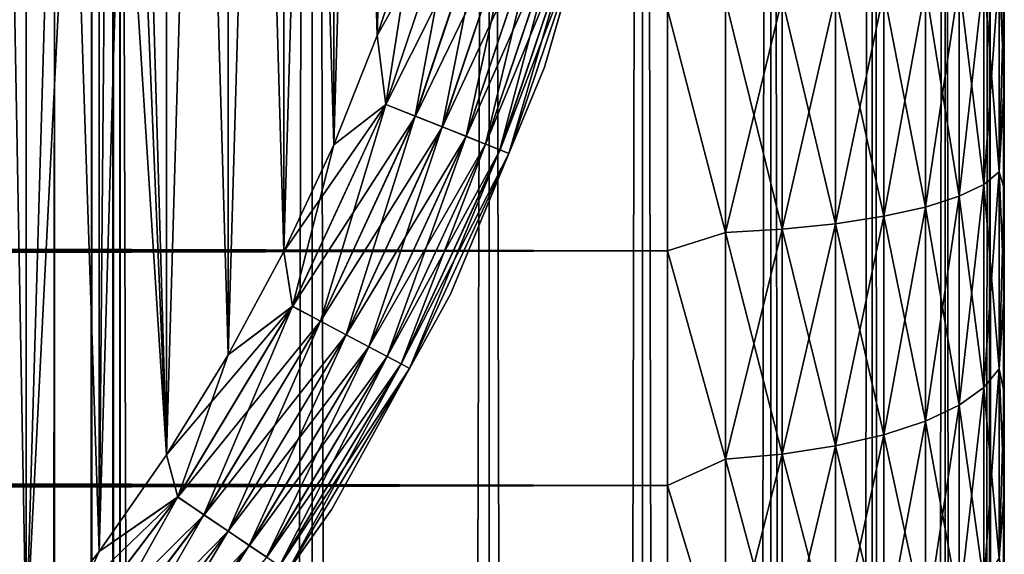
# Model space of a CAD drawing. Extents: x -265 to 265, y 0 to 427.
# Tile 252 of 267: x 259.15 to 265, y 392.82 to 395.99. Entities that reach past the tile are written whole.
import ezdxf

# ---------------------------------------------------------------- set-up
doc = ezdxf.new("R2010")
doc.units = 0
doc.header["$LTSCALE"] = 65.185185
for name, color, linetype in [('1', 7, 'CONTINUOUS'), ('4', 7, 'CONTINUOUS'), ('71', 7, 'CONTINUOUS'), ('72', 7, 'CONTINUOUS'), ('8', 7, 'CONTINUOUS'), ('81', 7, 'CONTINUOUS'), ('82', 7, 'CONTINUOUS'), ('86', 7, 'CONTINUOUS'), ('90', 7, 'CONTINUOUS'), ('94', 7, 'CONTINUOUS')]:
    doc.layers.add(name, color=color, linetype=linetype)

msp = doc.modelspace()

# ---------------------------------------------------------------- linework, layer by layer
at = {"layer": '1', "color": 7, "linetype": 'CONTINUOUS'}
for points in [[(265, 395.6074, 17.172), (265, 396.2345, 17.0765), (265, 395.6074, 37.828), (265, 395.6074, 17.172)], [(265, 395.6074, 37.828), (265, 396.2345, 17.0765), (265, 396.2345, 37.9235), (265, 395.6074, 37.828)], [(265, 394.9873, 17.3051), (265, 395.6074, 17.172), (265, 394.9873, 37.6949), (265, 394.9873, 17.3051)], [(265, 394.9873, 37.6949), (265, 395.6074, 17.172), (265, 395.6074, 37.828), (265, 394.9873, 37.6949)], [(265, 394.3763, 17.4754), (265, 394.9873, 17.3051), (265, 394.3763, 37.5246), (265, 394.3763, 17.4754)], [(265, 394.3763, 37.5246), (265, 394.9873, 17.3051), (265, 394.9873, 37.6949), (265, 394.3763, 37.5246)], [(265, 393.7767, 17.6823), (265, 394.3763, 17.4754), (265, 393.7767, 37.3177), (265, 393.7767, 17.6823)], [(265, 393.7767, 37.3177), (265, 394.3763, 17.4754), (265, 394.3763, 37.5246), (265, 393.7767, 37.3177)], [(265, 393.1907, 17.925), (265, 393.7767, 17.6823), (265, 393.1907, 37.075), (265, 393.1907, 17.925)], [(265, 393.1907, 37.075), (265, 393.7767, 17.6823), (265, 393.7767, 37.3177), (265, 393.1907, 37.075)], [(265, 392.6205, 18.2027), (265, 393.1907, 17.925), (265, 392.6205, 36.7973), (265, 392.6205, 18.2027)], [(265, 392.6205, 36.7973), (265, 393.1907, 17.925), (265, 393.1907, 37.075), (265, 392.6205, 36.7973)]]:
    msp.add_3dface(points, dxfattribs=at)
at = {"layer": '4', "color": 7, "linetype": 'CONTINUOUS'}
for points in [[(-263, 394.6173, 15.3369), (-263, 396.0488, 15.0845), (263, 394.6173, 15.3369), (-263, 394.6173, 15.3369)], [(263, 394.6173, 15.3369), (-263, 396.0488, 15.0845), (263, 396.0488, 15.0845), (263, 394.6173, 15.3369)], [(-263, 396.0488, 39.9155), (-263, 394.6173, 39.6631), (263, 396.0488, 39.9155), (-263, 396.0488, 39.9155)], [(263, 396.0488, 39.9155), (-263, 394.6173, 39.6631), (263, 394.6173, 39.6631), (263, 396.0488, 39.9155)], [(-263, 393.2247, 15.7538), (-263, 394.6173, 15.3369), (263, 393.2247, 15.7538), (-263, 393.2247, 15.7538)], [(263, 393.2247, 15.7538), (-263, 394.6173, 15.3369), (263, 394.6173, 15.3369), (263, 393.2247, 15.7538)], [(-263, 394.6173, 39.6631), (-263, 393.2247, 39.2462), (263, 394.6173, 39.6631), (-263, 394.6173, 39.6631)], [(263, 394.6173, 39.6631), (-263, 393.2247, 39.2462), (263, 393.2247, 39.2462), (263, 394.6173, 39.6631)], [(-263, 391.89, 16.3296), (-263, 393.2247, 15.7538), (263, 391.89, 16.3296), (-263, 391.89, 16.3296)], [(263, 391.89, 16.3296), (-263, 393.2247, 15.7538), (263, 393.2247, 15.7538), (263, 391.89, 16.3296)], [(-263, 393.2247, 39.2462), (-263, 391.89, 38.6704), (263, 393.2247, 39.2462), (-263, 393.2247, 39.2462)], [(263, 393.2247, 39.2462), (-263, 391.89, 38.6704), (263, 391.89, 38.6704), (263, 393.2247, 39.2462)]]:
    msp.add_3dface(points, dxfattribs=at)
at = {"layer": '71', "color": 7, "linetype": 'CONTINUOUS'}
for points in [[(258.4178, 1, 12.4153), (259.7108, 1, 11.4324), (258.4178, 419, 12.4153), (258.4178, 1, 12.4153)], [(258.4178, 419, 12.4153), (259.7108, 1, 11.4324), (259.7108, 419, 11.4324), (258.4178, 419, 12.4153)], [(259.7108, 1, 11.4324), (260.8899, 1, 10.3155), (259.7108, 419, 11.4324), (259.7108, 1, 11.4324)], [(259.7108, 419, 11.4324), (260.8899, 1, 10.3155), (260.8899, 419, 10.3155), (259.7108, 419, 11.4324)], [(260.8899, 1, 10.3155), (261.9414, 1, 9.0776), (260.8899, 419, 10.3155), (260.8899, 1, 10.3155)], [(260.8899, 419, 10.3155), (261.9414, 1, 9.0776), (261.9414, 419, 9.0776), (260.8899, 419, 10.3155)], [(261.9414, 1, 9.0776), (262.8529, 1, 7.7333), (261.9414, 419, 9.0776), (261.9414, 1, 9.0776)], [(261.9414, 419, 9.0776), (262.8529, 1, 7.7333), (262.8529, 419, 7.7333), (261.9414, 419, 9.0776)], [(262.8529, 1, 7.7333), (263.6136, 1, 6.2983), (262.8529, 419, 7.7333), (262.8529, 1, 7.7333)], [(262.8529, 419, 7.7333), (263.6136, 1, 6.2983), (263.6136, 419, 6.2983), (262.8529, 419, 7.7333)], [(263.6136, 1, 6.2983), (264.2148, 1, 4.7895), (263.6136, 419, 6.2983), (263.6136, 1, 6.2983)], [(263.6136, 419, 6.2983), (264.2148, 1, 4.7895), (264.2148, 419, 4.7895), (263.6136, 419, 6.2983)], [(264.2148, 1, 4.7895), (264.6493, 1, 3.2246), (264.2148, 419, 4.7895), (264.2148, 1, 4.7895)], [(264.2148, 419, 4.7895), (264.6493, 1, 3.2246), (264.6493, 419, 3.2246), (264.2148, 419, 4.7895)], [(264.6493, 1, 3.2246), (264.9121, 1, 1.6218), (264.6493, 419, 3.2246), (264.6493, 1, 3.2246)], [(264.6493, 419, 3.2246), (264.9121, 1, 1.6218), (264.9121, 419, 1.6218), (264.6493, 419, 3.2246)], [(264.9121, 1, 1.6218), (265, 1), (264.9121, 419, 1.6218), (264.9121, 1, 1.6218)], [(264.9121, 419, 1.6218), (265, 1), (265, 419), (264.9121, 419, 1.6218)]]:
    msp.add_3dface(points, dxfattribs=at)
at = {"layer": '72', "color": 7, "linetype": 'CONTINUOUS'}
for points in [[(260.8899, 419, -10.3155), (260.8899, 1, -10.3155), (259.75, 20, -11.399), (260.8899, 419, -10.3155)], [(259.75, 400, -11.399), (260.8899, 419, -10.3155), (259.75, 20, -11.399), (259.75, 400, -11.399)], [(261.9414, 1, -9.0776), (260.8899, 1, -10.3155), (261.9414, 419, -9.0776), (261.9414, 1, -9.0776)], [(261.9414, 419, -9.0776), (260.8899, 1, -10.3155), (260.8899, 419, -10.3155), (261.9414, 419, -9.0776)], [(262.8529, 1, -7.7333), (261.9414, 1, -9.0776), (262.8529, 419, -7.7333), (262.8529, 1, -7.7333)], [(262.8529, 419, -7.7333), (261.9414, 1, -9.0776), (261.9414, 419, -9.0776), (262.8529, 419, -7.7333)], [(263.6136, 1, -6.2983), (262.8529, 1, -7.7333), (263.6136, 419, -6.2983), (263.6136, 1, -6.2983)], [(263.6136, 419, -6.2983), (262.8529, 1, -7.7333), (262.8529, 419, -7.7333), (263.6136, 419, -6.2983)], [(264.2148, 1, -4.7895), (263.6136, 1, -6.2983), (264.2148, 419, -4.7895), (264.2148, 1, -4.7895)], [(264.2148, 419, -4.7895), (263.6136, 1, -6.2983), (263.6136, 419, -6.2983), (264.2148, 419, -4.7895)], [(264.6493, 1, -3.2246), (264.2148, 1, -4.7895), (264.6493, 419, -3.2246), (264.6493, 1, -3.2246)], [(264.6493, 419, -3.2246), (264.2148, 1, -4.7895), (264.2148, 419, -4.7895), (264.6493, 419, -3.2246)], [(264.9121, 1, -1.6218), (264.6493, 1, -3.2246), (264.9121, 419, -1.6218), (264.9121, 1, -1.6218)], [(264.9121, 419, -1.6218), (264.6493, 1, -3.2246), (264.6493, 419, -3.2246), (264.9121, 419, -1.6218)], [(265, 419), (265, 1), (264.9121, 1, -1.6218), (265, 419)], [(265, 419), (264.9121, 1, -1.6218), (264.9121, 419, -1.6218), (265, 419)], [(259.7088, 399.1048, -11.4341), (259.75, 400, -11.399), (259.7088, 20.8952, -11.4341), (259.7088, 399.1048, -11.4341)], [(259.7088, 20.8952, -11.4341), (259.75, 400, -11.399), (259.75, 20, -11.399), (259.7088, 20.8952, -11.4341)], [(259.5822, 398.199, -11.5404), (259.7088, 399.1048, -11.4341), (259.5822, 21.801, -11.5404), (259.5822, 398.199, -11.5404)], [(259.5822, 21.801, -11.5404), (259.7088, 399.1048, -11.4341), (259.7088, 20.8952, -11.4341), (259.5822, 21.801, -11.5404)], [(259.3615, 397.275, -11.7202), (259.5822, 398.199, -11.5404), (259.3614, 22.725, -11.7202), (259.3615, 397.275, -11.7202)], [(259.3614, 22.725, -11.7202), (259.5822, 398.199, -11.5404), (259.5822, 21.801, -11.5404), (259.3614, 22.725, -11.7202)], [(259.0334, 396.3313, -11.9749), (259.3615, 397.275, -11.7202), (259.0334, 23.6688, -11.9749), (259.0334, 396.3313, -11.9749)], [(259.0334, 23.6688, -11.9749), (259.3615, 397.275, -11.7202), (259.3614, 22.725, -11.7202), (259.0334, 23.6688, -11.9749)]]:
    msp.add_3dface(points, dxfattribs=at)
at = {"layer": '8', "color": 7, "linetype": 'CONTINUOUS'}
for points in [[(264.9696, 396.2855, 16.7209), (264.9696, 395.0862, 16.9247), (264.8793, 396.2477, 16.386), (264.9696, 396.2855, 16.7209)], [(264.9696, 395.0862, 38.0753), (264.9696, 396.2855, 38.2791), (264.8793, 395.0112, 38.404), (264.9696, 395.0862, 38.0753)], [(264.8793, 395.0112, 38.404), (264.9696, 396.2855, 38.2791), (264.8793, 396.2477, 38.614), (264.8793, 395.0112, 38.404)], [(265, 396.2345, 17.0765), (265, 395.6074, 17.172), (264.9696, 396.2855, 16.7209), (265, 396.2345, 17.0765)], [(264.9696, 396.2855, 16.7209), (265, 395.6074, 17.172), (264.9696, 395.0862, 16.9247), (264.9696, 396.2855, 16.7209)], [(264.9696, 395.0862, 38.0753), (265, 396.2345, 37.9235), (264.9696, 396.2855, 38.2791), (264.9696, 395.0862, 38.0753)], [(264.7317, 396.2123, 16.0717), (264.7317, 394.9409, 16.2877), (264.5314, 396.1803, 15.7877), (264.7317, 396.2123, 16.0717)], [(264.7317, 394.9409, 38.7123), (264.7317, 396.2123, 38.9283), (264.5314, 394.8773, 38.9909), (264.7317, 394.9409, 38.7123)], [(264.5314, 394.8773, 38.9909), (264.7317, 396.2123, 38.9283), (264.5314, 396.1803, 39.2123), (264.5314, 394.8773, 38.9909)], [(264.8793, 396.2477, 16.386), (264.8793, 395.0112, 16.596), (264.7317, 396.2123, 16.0717), (264.8793, 396.2477, 16.386)], [(264.8793, 395.0112, 38.404), (264.8793, 396.2477, 38.614), (264.7317, 394.9409, 38.7123), (264.8793, 395.0112, 38.404)], [(264.7317, 394.9409, 38.7123), (264.8793, 396.2477, 38.614), (264.7317, 396.2123, 38.9283), (264.7317, 394.9409, 38.7123)], [(264.7317, 396.2123, 16.0717), (264.8793, 395.0112, 16.596), (264.7317, 394.9409, 16.2877), (264.7317, 396.2123, 16.0717)], [(264.8793, 396.2477, 16.386), (264.9696, 395.0862, 16.9247), (264.8793, 395.0112, 16.596), (264.8793, 396.2477, 16.386)], [(265, 395.6074, 37.828), (265, 396.2345, 37.9235), (264.9696, 395.0862, 38.0753), (265, 395.6074, 37.828)], [(264.2845, 396.1527, 15.5427), (264.2845, 394.8224, 15.7687), (263.9985, 396.1303, 15.344), (264.2845, 396.1527, 15.5427)], [(264.2845, 394.8224, 39.2313), (264.2845, 396.1527, 39.4573), (263.9985, 394.7779, 39.4262), (264.2845, 394.8224, 39.2313)], [(263.9985, 394.7779, 39.4262), (264.2845, 396.1527, 39.4573), (263.9985, 396.1303, 39.656), (263.9985, 394.7779, 39.4262)], [(264.5314, 396.1803, 15.7877), (264.5314, 394.8773, 16.0091), (264.2845, 396.1527, 15.5427), (264.5314, 396.1803, 15.7877)], [(264.5314, 394.8773, 38.9909), (264.5314, 396.1803, 39.2123), (264.2845, 394.8224, 39.2313), (264.5314, 394.8773, 38.9909)], [(264.2845, 394.8224, 39.2313), (264.5314, 396.1803, 39.2123), (264.2845, 396.1527, 39.4573), (264.2845, 394.8224, 39.2313)], [(264.2845, 396.1527, 15.5427), (264.5314, 394.8773, 16.0091), (264.2845, 394.8224, 15.7687), (264.2845, 396.1527, 15.5427)], [(264.5314, 396.1803, 15.7877), (264.7317, 394.9409, 16.2877), (264.5314, 394.8773, 16.0091), (264.5314, 396.1803, 15.7877)], [(263, 396.0488, 39.9155), (263.3449, 394.7252, 39.6574), (263.3449, 396.1038, 39.8916), (263, 396.0488, 39.9155)], [(263, 396.0488, 15.0845), (263.3449, 396.1038, 15.1084), (263.3449, 394.7252, 15.3426), (263, 396.0488, 15.0845)], [(263.6821, 396.1139, 15.1977), (263.6821, 394.7452, 15.4303), (263.3449, 396.1038, 15.1084), (263.6821, 396.1139, 15.1977)], [(263.6821, 394.7452, 39.5697), (263.6821, 396.1139, 39.8023), (263.3449, 394.7252, 39.6574), (263.6821, 394.7452, 39.5697)], [(263.3449, 394.7252, 39.6574), (263.6821, 396.1139, 39.8023), (263.3449, 396.1038, 39.8916), (263.3449, 394.7252, 39.6574)], [(263.3449, 396.1038, 15.1084), (263.6821, 394.7452, 15.4303), (263.3449, 394.7252, 15.3426), (263.3449, 396.1038, 15.1084)], [(263.9985, 396.1303, 15.344), (263.9985, 394.7779, 15.5738), (263.6821, 396.1139, 15.1977), (263.9985, 396.1303, 15.344)], [(263.9985, 394.7779, 39.4262), (263.9985, 396.1303, 39.656), (263.6821, 394.7452, 39.5697), (263.9985, 394.7779, 39.4262)], [(263.6821, 394.7452, 39.5697), (263.9985, 396.1303, 39.656), (263.6821, 396.1139, 39.8023), (263.6821, 394.7452, 39.5697)], [(263.6821, 396.1139, 15.1977), (263.9985, 394.7779, 15.5738), (263.6821, 394.7452, 15.4303), (263.6821, 396.1139, 15.1977)], [(263.9985, 396.1303, 15.344), (264.2845, 394.8224, 15.7687), (263.9985, 394.7779, 15.5738), (263.9985, 396.1303, 15.344)], [(263, 396.0488, 39.9155), (263, 394.6173, 39.6631), (263.3449, 394.7252, 39.6574), (263, 396.0488, 39.9155)], [(263, 394.6173, 15.3369), (263, 396.0488, 15.0845), (263.3449, 394.7252, 15.3426), (263, 394.6173, 15.3369)], [(265, 395.6074, 17.172), (265, 394.9873, 17.3051), (264.9696, 395.0862, 16.9247), (265, 395.6074, 17.172)], [(265, 394.9873, 37.6949), (265, 395.6074, 37.828), (264.9696, 395.0862, 38.0753), (265, 394.9873, 37.6949)], [(264.9696, 395.0862, 16.9247), (264.9696, 393.9174, 17.2614), (264.8793, 395.0112, 16.596), (264.9696, 395.0862, 16.9247)], [(264.9696, 393.9174, 37.7386), (264.9696, 395.0862, 38.0753), (264.8793, 393.806, 38.0567), (264.9696, 393.9174, 37.7386)], [(264.8793, 393.806, 38.0567), (264.9696, 395.0862, 38.0753), (264.8793, 395.0112, 38.404), (264.8793, 393.806, 38.0567)], [(265, 394.9873, 17.3051), (265, 394.3763, 17.4754), (264.9696, 395.0862, 16.9247), (265, 394.9873, 17.3051)], [(264.9696, 395.0862, 16.9247), (265, 394.3763, 17.4754), (264.9696, 393.9174, 17.2614), (264.9696, 395.0862, 16.9247)], [(264.9696, 393.9174, 37.7386), (265, 394.9873, 37.6949), (264.9696, 395.0862, 38.0753), (264.9696, 393.9174, 37.7386)], [(264.8793, 395.0112, 16.596), (264.8793, 393.806, 16.9433), (264.7317, 394.9409, 16.2877), (264.8793, 395.0112, 16.596)], [(264.8793, 393.806, 38.0567), (264.8793, 395.0112, 38.404), (264.7317, 393.7016, 38.3552), (264.8793, 393.806, 38.0567)], [(264.7317, 393.7016, 38.3552), (264.8793, 395.0112, 38.404), (264.7317, 394.9409, 38.7123), (264.7317, 393.7016, 38.3552)], [(264.8793, 395.0112, 16.596), (264.9696, 393.9174, 17.2614), (264.8793, 393.806, 16.9433), (264.8793, 395.0112, 16.596)], [(265, 394.3763, 37.5246), (265, 394.9873, 37.6949), (264.9696, 393.9174, 37.7386), (265, 394.3763, 37.5246)], [(264.7317, 394.9409, 16.2877), (264.7317, 393.7016, 16.6448), (264.5314, 394.8773, 16.0091), (264.7317, 394.9409, 16.2877)], [(264.7317, 393.7016, 38.3552), (264.7317, 394.9409, 38.7123), (264.5314, 393.6072, 38.625), (264.7317, 393.7016, 38.3552)], [(264.5314, 393.6072, 38.625), (264.7317, 394.9409, 38.7123), (264.5314, 394.8773, 38.9909), (264.5314, 393.6072, 38.625)], [(264.7317, 394.9409, 16.2877), (264.8793, 393.806, 16.9433), (264.7317, 393.7016, 16.6448), (264.7317, 394.9409, 16.2877)], [(264.5314, 394.8773, 16.0091), (264.5314, 393.6072, 16.375), (264.2845, 394.8224, 15.7687), (264.5314, 394.8773, 16.0091)], [(264.5314, 393.6072, 38.625), (264.5314, 394.8773, 38.9909), (264.2845, 393.5258, 38.8577), (264.5314, 393.6072, 38.625)], [(264.2845, 393.5258, 38.8577), (264.5314, 394.8773, 38.9909), (264.2845, 394.8224, 39.2313), (264.2845, 393.5258, 38.8577)], [(264.5314, 394.8773, 16.0091), (264.7317, 393.7016, 16.6448), (264.5314, 393.6072, 16.375), (264.5314, 394.8773, 16.0091)], [(264.2845, 394.8224, 15.7687), (264.2845, 393.5258, 16.1423), (263.9985, 394.7779, 15.5738), (264.2845, 394.8224, 15.7687)], [(264.2845, 393.5258, 38.8577), (264.2845, 394.8224, 39.2313), (263.9985, 393.4597, 39.0465), (264.2845, 393.5258, 38.8577)], [(263.9985, 393.4597, 39.0465), (264.2845, 394.8224, 39.2313), (263.9985, 394.7779, 39.4262), (263.9985, 393.4597, 39.0465)], [(264.2845, 394.8224, 15.7687), (264.5314, 393.6072, 16.375), (264.2845, 393.5258, 16.1423), (264.2845, 394.8224, 15.7687)], [(263.9985, 394.7779, 15.5738), (263.9985, 393.4597, 15.9535), (263.6821, 394.7452, 15.4303), (263.9985, 394.7779, 15.5738)], [(263.9985, 393.4597, 39.0465), (263.9985, 394.7779, 39.4262), (263.6821, 393.4111, 39.1854), (263.9985, 393.4597, 39.0465)], [(263.6821, 393.4111, 39.1854), (263.9985, 394.7779, 39.4262), (263.6821, 394.7452, 39.5697), (263.6821, 393.4111, 39.1854)], [(263.9985, 394.7779, 15.5738), (264.2845, 393.5258, 16.1423), (263.9985, 393.4597, 15.9535), (263.9985, 394.7779, 15.5738)], [(263, 394.6173, 39.6631), (263.3449, 393.3814, 39.2703), (263.3449, 394.7252, 39.6574), (263, 394.6173, 39.6631)], [(263, 394.6173, 15.3369), (263.3449, 394.7252, 15.3426), (263.3449, 393.3814, 15.7297), (263, 394.6173, 15.3369)], [(263.6821, 394.7452, 15.4303), (263.6821, 393.4111, 15.8146), (263.3449, 394.7252, 15.3426), (263.6821, 394.7452, 15.4303)], [(263.6821, 393.4111, 39.1854), (263.6821, 394.7452, 39.5697), (263.3449, 393.3814, 39.2703), (263.6821, 393.4111, 39.1854)], [(263.3449, 393.3814, 39.2703), (263.6821, 394.7452, 39.5697), (263.3449, 394.7252, 39.6574), (263.3449, 393.3814, 39.2703)], [(263.3449, 394.7252, 15.3426), (263.6821, 393.4111, 15.8146), (263.3449, 393.3814, 15.7297), (263.3449, 394.7252, 15.3426)], [(263.6821, 394.7452, 15.4303), (263.9985, 393.4597, 15.9535), (263.6821, 393.4111, 15.8146), (263.6821, 394.7452, 15.4303)], [(263, 394.6173, 39.6631), (263, 393.2247, 39.2462), (263.3449, 393.3814, 39.2703), (263, 394.6173, 39.6631)], [(263, 393.2247, 15.7538), (263, 394.6173, 15.3369), (263.3449, 393.3814, 15.7297), (263, 393.2247, 15.7538)], [(265, 394.3763, 17.4754), (265, 393.7767, 17.6823), (264.9696, 393.9174, 17.2614), (265, 394.3763, 17.4754)], [(265, 393.7767, 37.3177), (265, 394.3763, 37.5246), (264.9696, 393.9174, 37.7386), (265, 393.7767, 37.3177)], [(264.9696, 393.9174, 17.2614), (264.9696, 392.7935, 17.7269), (264.8793, 393.806, 16.9433), (264.9696, 393.9174, 17.2614)], [(264.9696, 392.7935, 37.2731), (264.9696, 393.9174, 37.7386), (264.8793, 392.6473, 37.5768), (264.9696, 392.7935, 37.2731)], [(264.8793, 392.6473, 37.5768), (264.9696, 393.9174, 37.7386), (264.8793, 393.806, 38.0567), (264.8793, 392.6473, 37.5768)], [(265, 393.7767, 17.6823), (265, 393.1907, 17.925), (264.9696, 393.9174, 17.2614), (265, 393.7767, 17.6823)], [(264.9696, 393.9174, 17.2614), (265, 393.1907, 17.925), (264.9696, 392.7935, 17.7269), (264.9696, 393.9174, 17.2614)], [(264.9696, 392.7935, 37.2731), (265, 393.7767, 37.3177), (264.9696, 393.9174, 37.7386), (264.9696, 392.7935, 37.2731)], [(264.8793, 393.806, 16.9433), (264.8793, 392.6473, 17.4232), (264.7317, 393.7016, 16.6448), (264.8793, 393.806, 16.9433)], [(264.8793, 392.6473, 37.5768), (264.8793, 393.806, 38.0567), (264.7317, 392.5101, 37.8617), (264.8793, 392.6473, 37.5768)], [(264.7317, 392.5101, 37.8617), (264.8793, 393.806, 38.0567), (264.7317, 393.7016, 38.3552), (264.7317, 392.5101, 37.8617)], [(264.8793, 393.806, 16.9433), (264.9696, 392.7935, 17.7269), (264.8793, 392.6473, 17.4232), (264.8793, 393.806, 16.9433)], [(265, 393.1907, 37.075), (265, 393.7767, 37.3177), (264.9696, 392.7935, 37.2731), (265, 393.1907, 37.075)], [(264.7317, 393.7016, 16.6448), (264.7317, 392.5101, 17.1383), (264.5314, 393.6072, 16.375), (264.7317, 393.7016, 16.6448)], [(264.7317, 392.5101, 37.8617), (264.7317, 393.7016, 38.3552), (264.5314, 392.3861, 38.1192), (264.7317, 392.5101, 37.8617)], [(264.5314, 392.3861, 38.1192), (264.7317, 393.7016, 38.3552), (264.5314, 393.6072, 38.625), (264.5314, 392.3861, 38.1192)], [(264.7317, 393.7016, 16.6448), (264.8793, 392.6473, 17.4232), (264.7317, 392.5101, 17.1383), (264.7317, 393.7016, 16.6448)], [(264.5314, 393.6072, 16.375), (264.5314, 392.3861, 16.8808), (264.2845, 393.5258, 16.1423), (264.5314, 393.6072, 16.375)], [(264.5314, 392.3861, 38.1192), (264.5314, 393.6072, 38.625), (264.2845, 392.2791, 38.3413), (264.5314, 392.3861, 38.1192)], [(264.2845, 392.2791, 38.3413), (264.5314, 393.6072, 38.625), (264.2845, 393.5258, 38.8577), (264.2845, 392.2791, 38.3413)], [(264.5314, 393.6072, 16.375), (264.7317, 392.5101, 17.1383), (264.5314, 392.3861, 16.8808), (264.5314, 393.6072, 16.375)], [(264.2845, 393.5258, 16.1423), (264.2845, 392.2791, 16.6587), (263.9985, 393.4597, 15.9535), (264.2845, 393.5258, 16.1423)], [(264.2845, 392.2791, 38.3413), (264.2845, 393.5258, 38.8577), (263.9985, 392.1923, 38.5215), (264.2845, 392.2791, 38.3413)], [(263.9985, 392.1923, 38.5215), (264.2845, 393.5258, 38.8577), (263.9985, 393.4597, 39.0465), (263.9985, 392.1923, 38.5215)], [(264.2845, 393.5258, 16.1423), (264.5314, 392.3861, 16.8808), (264.2845, 392.2791, 16.6587), (264.2845, 393.5258, 16.1423)], [(263.6821, 393.4111, 15.8146), (263.6821, 392.1285, 16.3459), (263.3449, 393.3814, 15.7297), (263.6821, 393.4111, 15.8146)], [(263.6821, 392.1285, 38.6541), (263.6821, 393.4111, 39.1854), (263.3449, 392.0895, 38.7351), (263.6821, 392.1285, 38.6541)], [(263.3449, 392.0895, 38.7351), (263.6821, 393.4111, 39.1854), (263.3449, 393.3814, 39.2703), (263.3449, 392.0895, 38.7351)], [(263.9985, 393.4597, 15.9535), (263.9985, 392.1923, 16.4785), (263.6821, 393.4111, 15.8146), (263.9985, 393.4597, 15.9535)], [(263.9985, 392.1923, 38.5215), (263.9985, 393.4597, 39.0465), (263.6821, 392.1285, 38.6541), (263.9985, 392.1923, 38.5215)], [(263.6821, 392.1285, 38.6541), (263.9985, 393.4597, 39.0465), (263.6821, 393.4111, 39.1854), (263.6821, 392.1285, 38.6541)], [(263.6821, 393.4111, 15.8146), (263.9985, 392.1923, 16.4785), (263.6821, 392.1285, 16.3459), (263.6821, 393.4111, 15.8146)], [(263.9985, 393.4597, 15.9535), (264.2845, 392.2791, 16.6587), (263.9985, 392.1923, 16.4785), (263.9985, 393.4597, 15.9535)], [(263, 393.2247, 39.2462), (263.3449, 392.0895, 38.7351), (263.3449, 393.3814, 39.2703), (263, 393.2247, 39.2462)], [(263, 393.2247, 15.7538), (263.3449, 393.3814, 15.7297), (263.3449, 392.0895, 16.2649), (263, 393.2247, 15.7538)], [(263.3449, 393.3814, 15.7297), (263.6821, 392.1285, 16.3459), (263.3449, 392.0895, 16.2649), (263.3449, 393.3814, 15.7297)], [(263, 393.2247, 39.2462), (263, 391.89, 38.6704), (263.3449, 392.0895, 38.7351), (263, 393.2247, 39.2462)], [(263, 391.89, 16.3296), (263, 393.2247, 15.7538), (263.3449, 392.0895, 16.2649), (263, 391.89, 16.3296)], [(265, 393.1907, 17.925), (265, 392.6205, 18.2027), (264.9696, 392.7935, 17.7269), (265, 393.1907, 17.925)], [(265, 392.6205, 36.7973), (265, 393.1907, 37.075), (264.9696, 392.7935, 37.2731), (265, 392.6205, 36.7973)]]:
    msp.add_3dface(points, dxfattribs=at)
at = {"layer": '81', "color": 7, "linetype": 'CONTINUOUS'}
for points in [[(259.6255, 407.1659, -25), (259.75, 400, -25), (260.0258, 393.4059, -25), (259.6255, 407.1659, -25)], [(260.0258, 406.5941, -25), (259.6255, 407.1659, -25), (260.0258, 393.4059, -25), (260.0258, 406.5941, -25)], [(260.3923, 406, -25), (260.0258, 406.5941, -25), (260.3923, 394, -25), (260.3923, 406, -25)], [(260.3923, 394, -25), (260.0258, 406.5941, -25), (260.0258, 393.4059, -25), (260.3923, 394, -25)], [(260.7236, 405.3856, -25), (260.3923, 406, -25), (260.7236, 394.6144, -25), (260.7236, 405.3856, -25)], [(260.7236, 394.6144, -25), (260.3923, 406, -25), (260.3923, 394, -25), (260.7236, 394.6144, -25)], [(261.0186, 404.753, -25), (260.7236, 405.3856, -25), (261.0186, 395.247, -25), (261.0186, 404.753, -25)], [(261.0186, 395.247, -25), (260.7236, 405.3856, -25), (260.7236, 394.6144, -25), (261.0186, 395.247, -25)], [(261.2763, 404.1043, -25), (261.0186, 404.753, -25), (261.2763, 395.8957, -25), (261.2763, 404.1043, -25)], [(261.2763, 395.8957, -25), (261.0186, 404.753, -25), (261.0186, 395.247, -25), (261.2763, 395.8957, -25)], [(261.4959, 396.5584, -25), (261.2763, 404.1043, -25), (261.2763, 395.8957, -25), (261.4959, 396.5584, -25)], [(259.75, 400, -25), (259.6789, 398.8248, -25), (260.0258, 393.4059, -25), (259.75, 400, -25)], [(259.6789, 398.8248, -25), (259.4667, 397.6667, -25), (259.6255, 392.8341, -25), (259.6789, 398.8248, -25)], [(260.0258, 393.4059, -25), (259.6789, 398.8248, -25), (259.6255, 392.8341, -25), (260.0258, 393.4059, -25)], [(259.4667, 397.6667, -25), (259.1164, 396.5426, -25), (259.1925, 392.2865, -25), (259.4667, 397.6667, -25)], [(259.6255, 392.8341, -25), (259.4667, 397.6667, -25), (259.1925, 392.2865, -25), (259.6255, 392.8341, -25)], [(259.1925, 392.2865, -25), (259.1164, 396.5426, -25), (258.7285, 391.7651, -25), (259.1925, 392.2865, -25)]]:
    msp.add_3dface(points, dxfattribs=at)
at = {"layer": '82', "color": 7, "linetype": 'CONTINUOUS'}
for points in [[(259.1925, 407.7135, -75), (258.7285, 391.7651, -75), (258.7285, 408.2349, -75), (259.1925, 407.7135, -75)], [(259.1925, 392.2865, -75), (258.7285, 391.7651, -75), (259.1925, 407.7135, -75), (259.1925, 392.2865, -75)], [(259.6255, 407.1659, -75), (259.1925, 392.2865, -75), (259.1925, 407.7135, -75), (259.6255, 407.1659, -75)], [(259.6255, 392.8341, -75), (259.1925, 392.2865, -75), (259.6255, 407.1659, -75), (259.6255, 392.8341, -75)], [(260.0258, 406.5941, -75), (259.6255, 392.8341, -75), (259.6255, 407.1659, -75), (260.0258, 406.5941, -75)], [(260.0258, 393.4059, -75), (259.6255, 392.8341, -75), (260.0258, 406.5941, -75), (260.0258, 393.4059, -75)], [(260.3923, 406, -75), (260.0258, 393.4059, -75), (260.0258, 406.5941, -75), (260.3923, 406, -75)], [(260.3923, 394, -75), (260.0258, 393.4059, -75), (260.3923, 406, -75), (260.3923, 394, -75)], [(260.7236, 405.3856, -75), (260.3923, 394, -75), (260.3923, 406, -75), (260.7236, 405.3856, -75)], [(260.7236, 394.6144, -75), (260.3923, 394, -75), (260.7236, 405.3856, -75), (260.7236, 394.6144, -75)], [(261.0186, 404.753, -75), (260.7236, 394.6144, -75), (260.7236, 405.3856, -75), (261.0186, 404.753, -75)], [(261.0186, 395.247, -75), (260.7236, 394.6144, -75), (261.0186, 404.753, -75), (261.0186, 395.247, -75)], [(261.2763, 404.1043, -75), (261.0186, 395.247, -75), (261.0186, 404.753, -75), (261.2763, 404.1043, -75)], [(261.2763, 395.8957, -75), (261.0186, 395.247, -75), (261.2763, 404.1043, -75), (261.2763, 395.8957, -75)], [(261.4959, 403.4416, -75), (261.2763, 395.8957, -75), (261.2763, 404.1043, -75), (261.4959, 403.4416, -75)], [(261.4959, 396.5584, -75), (261.2763, 395.8957, -75), (261.4959, 403.4416, -75), (261.4959, 396.5584, -75)]]:
    msp.add_3dface(points, dxfattribs=at)
at = {"layer": '86', "color": 7, "linetype": 'CONTINUOUS'}
for points in [[(262.2705, 395.7064, -74), (262.6741, 397.1072, -74), (262.2705, 395.7064, -26), (262.2705, 395.7064, -74)], [(262.2705, 395.7064, -26), (262.6741, 397.1072, -74), (262.6741, 397.1072, -26), (262.2705, 395.7064, -26)], [(261.7126, 394.3595, -74), (262.2705, 395.7064, -74), (261.7126, 394.3595, -26), (261.7126, 394.3595, -74)], [(261.7126, 394.3595, -26), (262.2705, 395.7064, -74), (262.2705, 395.7064, -26), (261.7126, 394.3595, -26)], [(261.0074, 393.0836, -74), (261.7126, 394.3595, -74), (261.0074, 393.0836, -26), (261.0074, 393.0836, -74)], [(261.0074, 393.0836, -26), (261.7126, 394.3595, -74), (261.7126, 394.3595, -26), (261.0074, 393.0836, -26)], [(260.1638, 391.8946, -74), (261.0074, 393.0836, -74), (260.1638, 391.8946, -26), (260.1638, 391.8946, -74)], [(260.1638, 391.8946, -26), (261.0074, 393.0836, -74), (261.0074, 393.0836, -26), (260.1638, 391.8946, -26)]]:
    msp.add_3dface(points, dxfattribs=at)
at = {"layer": '90', "color": 7, "linetype": 'CONTINUOUS'}
for points in [[(262.6741, 397.1072, -74), (262.2705, 395.7064, -74), (262.5076, 396.5273, -74.1951), (262.6741, 397.1072, -74)], [(261.3279, 395.4866, -74.981), (261.4959, 396.5584, -75), (261.7495, 396.7378, -74.981), (261.3279, 395.4866, -74.981)], [(261.3279, 395.4866, -74.981), (261.7495, 396.7378, -74.981), (261.5024, 395.417, -74.9243), (261.3279, 395.4866, -74.981)], [(261.5024, 395.417, -74.9243), (261.7495, 396.7378, -74.981), (261.9305, 396.6875, -74.9243), (261.5024, 395.417, -74.9243)], [(261.5024, 395.417, -74.9243), (261.9305, 396.6875, -74.9243), (261.6632, 395.3529, -74.8319), (261.5024, 395.417, -74.9243)], [(261.6632, 395.3529, -74.8319), (261.9305, 396.6875, -74.9243), (262.0973, 396.6412, -74.8319), (261.6632, 395.3529, -74.8319)], [(261.6632, 395.3529, -74.8319), (262.0973, 396.6412, -74.8319), (261.8042, 395.2968, -74.7075), (261.6632, 395.3529, -74.8319)], [(261.8042, 395.2968, -74.7075), (262.0973, 396.6412, -74.8319), (262.2435, 396.6006, -74.7075), (261.8042, 395.2968, -74.7075)], [(261.8042, 395.2968, -74.7075), (262.2435, 396.6006, -74.7075), (261.9199, 395.2507, -74.5559), (261.8042, 395.2968, -74.7075)], [(261.9199, 395.2507, -74.5559), (262.2435, 396.6006, -74.7075), (262.3636, 396.5673, -74.5559), (261.9199, 395.2507, -74.5559)], [(261.9199, 395.2507, -74.5559), (262.3636, 396.5673, -74.5559), (262.0059, 395.2164, -74.3829), (261.9199, 395.2507, -74.5559)], [(262.0059, 395.2164, -74.3829), (262.3636, 396.5673, -74.5559), (262.4527, 396.5425, -74.3829), (262.0059, 395.2164, -74.3829)], [(261.2763, 395.8957, -75), (261.4959, 396.5584, -75), (261.3279, 395.4866, -74.981), (261.2763, 395.8957, -75)], [(262.0059, 395.2164, -74.3829), (262.4527, 396.5425, -74.3829), (262.0588, 395.1953, -74.1951), (262.0059, 395.2164, -74.3829)], [(262.0588, 395.1953, -74.1951), (262.4527, 396.5425, -74.3829), (262.5076, 396.5273, -74.1951), (262.0588, 395.1953, -74.1951)], [(262.2705, 395.7064, -74), (262.0588, 395.1953, -74.1951), (262.5076, 396.5273, -74.1951), (262.2705, 395.7064, -74)], [(261.0186, 395.247, -75), (261.2763, 395.8957, -75), (261.3279, 395.4866, -74.981), (261.0186, 395.247, -75)], [(262.2705, 395.7064, -74), (261.7126, 394.3595, -74), (262.0588, 395.1953, -74.1951), (262.2705, 395.7064, -74)], [(260.7735, 394.2883, -74.981), (261.0186, 395.247, -75), (261.3279, 395.4866, -74.981), (260.7735, 394.2883, -74.981)], [(260.7735, 394.2883, -74.981), (261.3279, 395.4866, -74.981), (260.9394, 394.2003, -74.9243), (260.7735, 394.2883, -74.981)], [(260.9394, 394.2003, -74.9243), (261.3279, 395.4866, -74.981), (261.5024, 395.417, -74.9243), (260.9394, 394.2003, -74.9243)], [(260.9394, 394.2003, -74.9243), (261.5024, 395.417, -74.9243), (261.0924, 394.1192, -74.8319), (260.9394, 394.2003, -74.9243)], [(261.0924, 394.1192, -74.8319), (261.5024, 395.417, -74.9243), (261.6632, 395.3529, -74.8319), (261.0924, 394.1192, -74.8319)], [(261.0924, 394.1192, -74.8319), (261.6632, 395.3529, -74.8319), (261.2265, 394.0481, -74.7075), (261.0924, 394.1192, -74.8319)], [(261.2265, 394.0481, -74.7075), (261.6632, 395.3529, -74.8319), (261.8042, 395.2968, -74.7075), (261.2265, 394.0481, -74.7075)], [(261.2265, 394.0481, -74.7075), (261.8042, 395.2968, -74.7075), (261.3366, 393.9897, -74.5559), (261.2265, 394.0481, -74.7075)], [(261.3366, 393.9897, -74.5559), (261.8042, 395.2968, -74.7075), (261.9199, 395.2507, -74.5559), (261.3366, 393.9897, -74.5559)], [(260.7236, 394.6144, -75), (261.0186, 395.247, -75), (260.7735, 394.2883, -74.981), (260.7236, 394.6144, -75)], [(261.3366, 393.9897, -74.5559), (261.9199, 395.2507, -74.5559), (261.4183, 393.9464, -74.3829), (261.3366, 393.9897, -74.5559)], [(261.4183, 393.9464, -74.3829), (261.9199, 395.2507, -74.5559), (262.0059, 395.2164, -74.3829), (261.4183, 393.9464, -74.3829)], [(261.4183, 393.9464, -74.3829), (262.0059, 395.2164, -74.3829), (261.4687, 393.9197, -74.1951), (261.4183, 393.9464, -74.3829)], [(261.4687, 393.9197, -74.1951), (262.0059, 395.2164, -74.3829), (262.0588, 395.1953, -74.1951), (261.4687, 393.9197, -74.1951)], [(261.7126, 394.3595, -74), (261.4687, 393.9197, -74.1951), (262.0588, 395.1953, -74.1951), (261.7126, 394.3595, -74)], [(260.3923, 394, -75), (260.7236, 394.6144, -75), (260.7735, 394.2883, -74.981), (260.3923, 394, -75)], [(261.7126, 394.3595, -74), (261.0074, 393.0836, -74), (261.4687, 393.9197, -74.1951), (261.7126, 394.3595, -74)], [(260.0928, 393.1569, -74.981), (260.3923, 394, -75), (260.7735, 394.2883, -74.981), (260.0928, 393.1569, -74.981)], [(260.0928, 393.1569, -74.981), (260.7735, 394.2883, -74.981), (260.2483, 393.0515, -74.9243), (260.0928, 393.1569, -74.981)], [(260.2483, 393.0515, -74.9243), (260.7735, 394.2883, -74.981), (260.9394, 394.2003, -74.9243), (260.2483, 393.0515, -74.9243)], [(260.2483, 393.0515, -74.9243), (260.9394, 394.2003, -74.9243), (260.3916, 392.9543, -74.8319), (260.2483, 393.0515, -74.9243)], [(260.3916, 392.9543, -74.8319), (260.9394, 394.2003, -74.9243), (261.0924, 394.1192, -74.8319), (260.3916, 392.9543, -74.8319)], [(260.3916, 392.9543, -74.8319), (261.0924, 394.1192, -74.8319), (260.5172, 392.8692, -74.7075), (260.3916, 392.9543, -74.8319)], [(260.5172, 392.8692, -74.7075), (261.0924, 394.1192, -74.8319), (261.2265, 394.0481, -74.7075), (260.5172, 392.8692, -74.7075)], [(260.5172, 392.8692, -74.7075), (261.2265, 394.0481, -74.7075), (260.6203, 392.7993, -74.5559), (260.5172, 392.8692, -74.7075)], [(260.6203, 392.7993, -74.5559), (261.2265, 394.0481, -74.7075), (261.3366, 393.9897, -74.5559), (260.6203, 392.7993, -74.5559)], [(260.0258, 393.4059, -75), (260.3923, 394, -75), (260.0928, 393.1569, -74.981), (260.0258, 393.4059, -75)], [(260.6203, 392.7993, -74.5559), (261.3366, 393.9897, -74.5559), (260.6969, 392.7473, -74.3829), (260.6203, 392.7993, -74.5559)], [(260.6969, 392.7473, -74.3829), (261.3366, 393.9897, -74.5559), (261.4183, 393.9464, -74.3829), (260.6969, 392.7473, -74.3829)], [(260.6969, 392.7473, -74.3829), (261.4183, 393.9464, -74.3829), (260.7441, 392.7154, -74.1951), (260.6969, 392.7473, -74.3829)], [(260.7441, 392.7154, -74.1951), (261.4183, 393.9464, -74.3829), (261.4687, 393.9197, -74.1951), (260.7441, 392.7154, -74.1951)], [(261.0074, 393.0836, -74), (260.7441, 392.7154, -74.1951), (261.4687, 393.9197, -74.1951), (261.0074, 393.0836, -74)], [(259.6255, 392.8341, -75), (260.0258, 393.4059, -75), (260.0928, 393.1569, -74.981), (259.6255, 392.8341, -75)], [(259.2938, 392.1058, -74.981), (259.6255, 392.8341, -75), (260.0928, 393.1569, -74.981), (259.2938, 392.1058, -74.981)], [(259.2938, 392.1058, -74.981), (260.0928, 393.1569, -74.981), (259.4369, 391.9842, -74.9243), (259.2938, 392.1058, -74.981)], [(259.4369, 391.9842, -74.9243), (260.0928, 393.1569, -74.981), (260.2483, 393.0515, -74.9243), (259.4369, 391.9842, -74.9243)], [(261.0074, 393.0836, -74), (260.1638, 391.8946, -74), (260.7441, 392.7154, -74.1951), (261.0074, 393.0836, -74)], [(259.4369, 391.9842, -74.9243), (260.2483, 393.0515, -74.9243), (259.5689, 391.8721, -74.8319), (259.4369, 391.9842, -74.9243)], [(259.5689, 391.8721, -74.8319), (260.2483, 393.0515, -74.9243), (260.3916, 392.9543, -74.8319), (259.5689, 391.8721, -74.8319)], [(259.5689, 391.8721, -74.8319), (260.3916, 392.9543, -74.8319), (259.6846, 391.7739, -74.7075), (259.5689, 391.8721, -74.8319)], [(259.6846, 391.7739, -74.7075), (260.3916, 392.9543, -74.8319), (260.5172, 392.8692, -74.7075), (259.6846, 391.7739, -74.7075)], [(259.1925, 392.2865, -75), (259.6255, 392.8341, -75), (259.2938, 392.1058, -74.981), (259.1925, 392.2865, -75)], [(259.6846, 391.7739, -74.7075), (260.5172, 392.8692, -74.7075), (259.7795, 391.6932, -74.5559), (259.6846, 391.7739, -74.7075)], [(259.7795, 391.6932, -74.5559), (260.5172, 392.8692, -74.7075), (260.6203, 392.7993, -74.5559), (259.7795, 391.6932, -74.5559)]]:
    msp.add_3dface(points, dxfattribs=at)
at = {"layer": '94', "color": 7, "linetype": 'CONTINUOUS'}
for points in [[(262.2705, 395.7064, -26), (262.6741, 397.1072, -26), (262.5079, 396.5272, -25.8061), (262.2705, 395.7064, -26)], [(261.4959, 396.5584, -25), (261.2763, 395.8957, -25), (261.7506, 396.7375, -25.0192), (261.4959, 396.5584, -25)], [(261.7506, 396.7375, -25.0192), (261.2763, 395.8957, -25), (261.329, 395.4861, -25.0192), (261.7506, 396.7375, -25.0192)], [(261.7506, 396.7375, -25.0192), (261.329, 395.4861, -25.0192), (261.9315, 396.6872, -25.0762), (261.7506, 396.7375, -25.0192)], [(261.9315, 396.6872, -25.0762), (261.329, 395.4861, -25.0192), (261.5034, 395.4166, -25.0762), (261.9315, 396.6872, -25.0762)], [(261.9315, 396.6872, -25.0762), (261.5034, 395.4166, -25.0762), (262.0982, 396.6409, -25.1687), (261.9315, 396.6872, -25.0762)], [(262.0982, 396.6409, -25.1687), (261.5034, 395.4166, -25.0762), (261.6641, 395.3526, -25.1687), (262.0982, 396.6409, -25.1687)], [(262.0982, 396.6409, -25.1687), (261.6641, 395.3526, -25.1687), (262.2443, 396.6004, -25.2933), (262.0982, 396.6409, -25.1687)], [(262.2443, 396.6004, -25.2933), (261.6641, 395.3526, -25.1687), (261.805, 395.2965, -25.2933), (262.2443, 396.6004, -25.2933)], [(262.2443, 396.6004, -25.2933), (261.805, 395.2965, -25.2933), (262.3642, 396.5671, -25.4451), (262.2443, 396.6004, -25.2933)], [(262.3642, 396.5671, -25.4451), (261.805, 395.2965, -25.2933), (261.9205, 395.2504, -25.4451), (262.3642, 396.5671, -25.4451)], [(262.3642, 396.5671, -25.4451), (261.9205, 395.2504, -25.4451), (262.4532, 396.5424, -25.6182), (262.3642, 396.5671, -25.4451)], [(262.4532, 396.5424, -25.6182), (261.9205, 395.2504, -25.4451), (262.0063, 395.2162, -25.6182), (262.4532, 396.5424, -25.6182)], [(262.4532, 396.5424, -25.6182), (262.0063, 395.2162, -25.6182), (262.5079, 396.5272, -25.8061), (262.4532, 396.5424, -25.6182)], [(262.5079, 396.5272, -25.8061), (262.0063, 395.2162, -25.6182), (262.0591, 395.1952, -25.8061), (262.5079, 396.5272, -25.8061)], [(262.2705, 395.7064, -26), (262.5079, 396.5272, -25.8061), (262.0591, 395.1952, -25.8061), (262.2705, 395.7064, -26)], [(261.2763, 395.8957, -25), (261.0186, 395.247, -25), (261.329, 395.4861, -25.0192), (261.2763, 395.8957, -25)], [(261.7126, 394.3595, -26), (262.2705, 395.7064, -26), (262.0591, 395.1952, -25.8061), (261.7126, 394.3595, -26)], [(261.0186, 395.247, -25), (260.7236, 394.6144, -25), (261.329, 395.4861, -25.0192), (261.0186, 395.247, -25)], [(261.329, 395.4861, -25.0192), (260.7236, 394.6144, -25), (260.7745, 394.2877, -25.0192), (261.329, 395.4861, -25.0192)], [(261.329, 395.4861, -25.0192), (260.7745, 394.2877, -25.0192), (261.5034, 395.4166, -25.0762), (261.329, 395.4861, -25.0192)], [(261.5034, 395.4166, -25.0762), (260.7745, 394.2877, -25.0192), (260.9404, 394.1998, -25.0762), (261.5034, 395.4166, -25.0762)], [(261.5034, 395.4166, -25.0762), (260.9404, 394.1998, -25.0762), (261.6641, 395.3526, -25.1687), (261.5034, 395.4166, -25.0762)], [(261.6641, 395.3526, -25.1687), (260.9404, 394.1998, -25.0762), (261.0933, 394.1187, -25.1687), (261.6641, 395.3526, -25.1687)], [(261.6641, 395.3526, -25.1687), (261.0933, 394.1187, -25.1687), (261.805, 395.2965, -25.2933), (261.6641, 395.3526, -25.1687)], [(261.805, 395.2965, -25.2933), (261.0933, 394.1187, -25.1687), (261.2272, 394.0477, -25.2933), (261.805, 395.2965, -25.2933)], [(261.805, 395.2965, -25.2933), (261.2272, 394.0477, -25.2933), (261.9205, 395.2504, -25.4451), (261.805, 395.2965, -25.2933)], [(261.9205, 395.2504, -25.4451), (261.2272, 394.0477, -25.2933), (261.3371, 393.9894, -25.4451), (261.9205, 395.2504, -25.4451)], [(261.9205, 395.2504, -25.4451), (261.3371, 393.9894, -25.4451), (262.0063, 395.2162, -25.6182), (261.9205, 395.2504, -25.4451)], [(262.0063, 395.2162, -25.6182), (261.3371, 393.9894, -25.4451), (261.4187, 393.9462, -25.6182), (262.0063, 395.2162, -25.6182)], [(262.0063, 395.2162, -25.6182), (261.4187, 393.9462, -25.6182), (262.0591, 395.1952, -25.8061), (262.0063, 395.2162, -25.6182)], [(262.0591, 395.1952, -25.8061), (261.4187, 393.9462, -25.6182), (261.4689, 393.9196, -25.8061), (262.0591, 395.1952, -25.8061)], [(261.7126, 394.3595, -26), (262.0591, 395.1952, -25.8061), (261.4689, 393.9196, -25.8061), (261.7126, 394.3595, -26)], [(260.7236, 394.6144, -25), (260.3923, 394, -25), (260.7745, 394.2877, -25.0192), (260.7236, 394.6144, -25)], [(261.0074, 393.0836, -26), (261.7126, 394.3595, -26), (261.4689, 393.9196, -25.8061), (261.0074, 393.0836, -26)], [(260.3923, 394, -25), (260.0258, 393.4059, -25), (260.7745, 394.2877, -25.0192), (260.3923, 394, -25)], [(260.7745, 394.2877, -25.0192), (260.0258, 393.4059, -25), (260.0937, 393.1563, -25.0192), (260.7745, 394.2877, -25.0192)], [(260.7745, 394.2877, -25.0192), (260.0937, 393.1563, -25.0192), (260.9404, 394.1998, -25.0762), (260.7745, 394.2877, -25.0192)], [(260.9404, 394.1998, -25.0762), (260.0937, 393.1563, -25.0192), (260.2492, 393.0509, -25.0762), (260.9404, 394.1998, -25.0762)], [(260.9404, 394.1998, -25.0762), (260.2492, 393.0509, -25.0762), (261.0933, 394.1187, -25.1687), (260.9404, 394.1998, -25.0762)], [(261.0933, 394.1187, -25.1687), (260.2492, 393.0509, -25.0762), (260.3924, 392.9538, -25.1687), (261.0933, 394.1187, -25.1687)], [(261.0933, 394.1187, -25.1687), (260.3924, 392.9538, -25.1687), (261.2272, 394.0477, -25.2933), (261.0933, 394.1187, -25.1687)], [(261.2272, 394.0477, -25.2933), (260.3924, 392.9538, -25.1687), (260.5179, 392.8687, -25.2933), (261.2272, 394.0477, -25.2933)], [(261.2272, 394.0477, -25.2933), (260.5179, 392.8687, -25.2933), (261.3371, 393.9894, -25.4451), (261.2272, 394.0477, -25.2933)], [(261.3371, 393.9894, -25.4451), (260.5179, 392.8687, -25.2933), (260.6208, 392.7989, -25.4451), (261.3371, 393.9894, -25.4451)], [(261.3371, 393.9894, -25.4451), (260.6208, 392.7989, -25.4451), (261.4187, 393.9462, -25.6182), (261.3371, 393.9894, -25.4451)], [(261.4187, 393.9462, -25.6182), (260.6208, 392.7989, -25.4451), (260.6973, 392.7471, -25.6182), (261.4187, 393.9462, -25.6182)], [(261.4187, 393.9462, -25.6182), (260.6973, 392.7471, -25.6182), (261.4689, 393.9196, -25.8061), (261.4187, 393.9462, -25.6182)], [(261.4689, 393.9196, -25.8061), (260.6973, 392.7471, -25.6182), (260.7442, 392.7152, -25.8061), (261.4689, 393.9196, -25.8061)], [(261.0074, 393.0836, -26), (261.4689, 393.9196, -25.8061), (260.7442, 392.7152, -25.8061), (261.0074, 393.0836, -26)], [(260.0258, 393.4059, -25), (259.6255, 392.8341, -25), (260.0937, 393.1563, -25.0192), (260.0258, 393.4059, -25)], [(259.6255, 392.8341, -25), (259.1925, 392.2865, -25), (260.0937, 393.1563, -25.0192), (259.6255, 392.8341, -25)], [(260.0937, 393.1563, -25.0192), (259.1925, 392.2865, -25), (259.2946, 392.1051, -25.0192), (260.0937, 393.1563, -25.0192)], [(260.0937, 393.1563, -25.0192), (259.2946, 392.1051, -25.0192), (260.2492, 393.0509, -25.0762), (260.0937, 393.1563, -25.0192)], [(260.1638, 391.8946, -26), (261.0074, 393.0836, -26), (260.7442, 392.7152, -25.8061), (260.1638, 391.8946, -26)], [(260.2492, 393.0509, -25.0762), (259.2946, 392.1051, -25.0192), (259.4377, 391.9835, -25.0762), (260.2492, 393.0509, -25.0762)], [(260.2492, 393.0509, -25.0762), (259.4377, 391.9835, -25.0762), (260.3924, 392.9538, -25.1687), (260.2492, 393.0509, -25.0762)], [(260.3924, 392.9538, -25.1687), (259.4377, 391.9835, -25.0762), (259.5696, 391.8715, -25.1687), (260.3924, 392.9538, -25.1687)], [(260.3924, 392.9538, -25.1687), (259.5696, 391.8715, -25.1687), (260.5179, 392.8687, -25.2933), (260.3924, 392.9538, -25.1687)], [(260.5179, 392.8687, -25.2933), (259.5696, 391.8715, -25.1687), (259.6852, 391.7733, -25.2933), (260.5179, 392.8687, -25.2933)], [(260.5179, 392.8687, -25.2933), (259.6852, 391.7733, -25.2933), (260.6208, 392.7989, -25.4451), (260.5179, 392.8687, -25.2933)]]:
    msp.add_3dface(points, dxfattribs=at)

doc.saveas('drawing.dxf')
